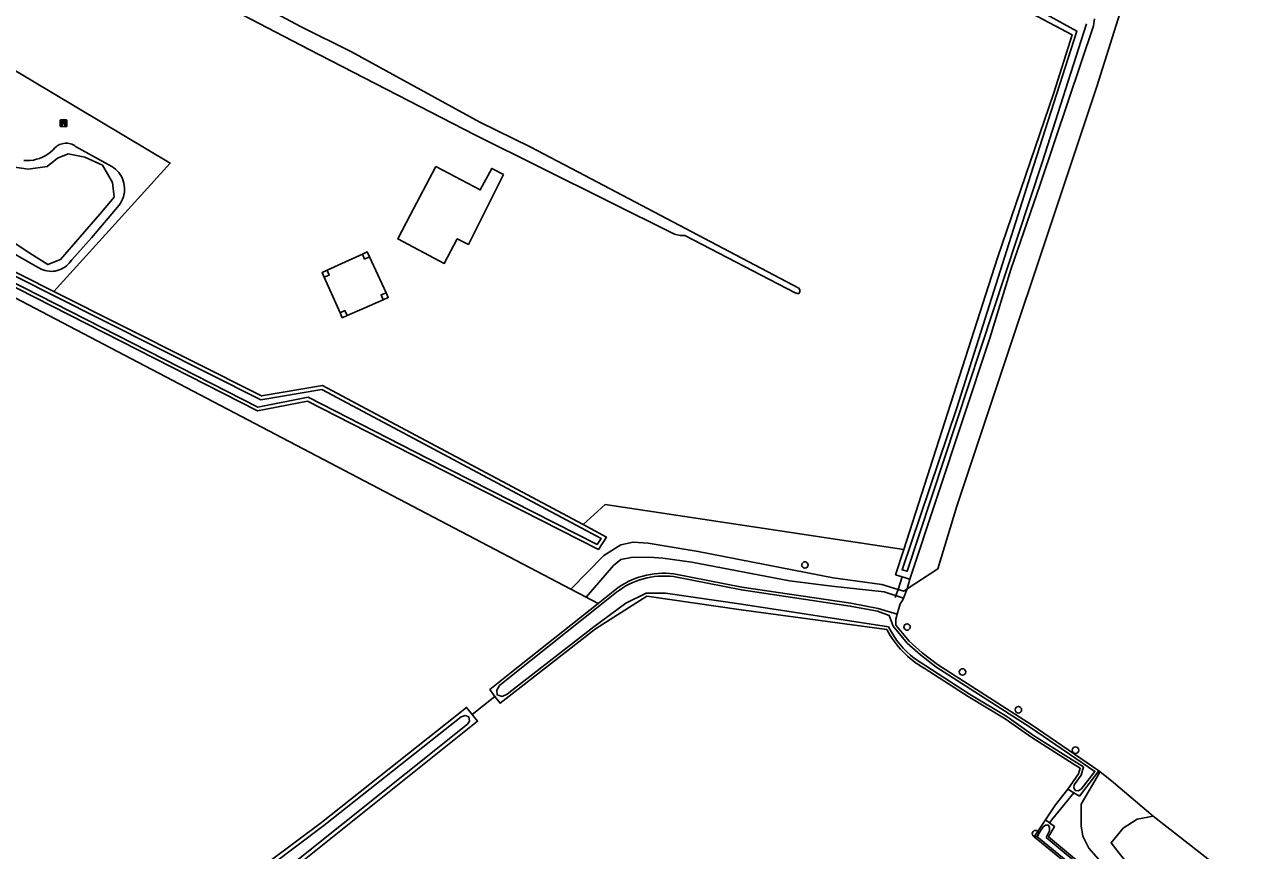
# Model space of a CAD drawing. Extents: x 162880 to 165536, y 384011 to 385179.
# Drawn here: x 164590.7 to 164773.1, y 384798.8 to 384922.8 of the extents above; entities that cross this region are included whole.
import ezdxf

# ---------------------------------------------------------------- set-up
doc = ezdxf.new("R2010")
doc.units = 0
for name, color, linetype in [('IMGEO_Bank', 7, 'Continuous'), ('IMGEO_Boom', 7, 'Continuous'), ('IMGEO_Bouwland', 7, 'Continuous'), ('IMGEO_Duiker', 7, 'Continuous'), ('IMGEO_Grasland_agrarisch', 7, 'Continuous'), ('IMGEO_Grasland_overig', 7, 'Continuous'), ('IMGEO_Groenvoorziening', 7, 'Continuous'), ('IMGEO_Hoogspanningsmast', 7, 'Continuous'), ('IMGEO_Loofbos', 7, 'Continuous'), ('IMGEO_Meer_plas_ven_vijver', 7, 'Continuous'), ('IMGEO_Pand', 7, 'Continuous'), ('IMGEO_Voetpad_onverhard', 7, 'Continuous'), ('IMGEO_Waterloop', 7, 'Continuous')]:
    doc.layers.add(name, color=color, linetype=linetype)

msp = doc.modelspace()

# ---------------------------------------------------------------- linework, layer by layer
at = {"layer": 'IMGEO_Bank'}
for p, q in [((164596.05, 384907.52), (164596.05, 384908.36)), ((164596.05, 384908.36), (164596.05, 384907.52)), ((164596.13, 384908.45), (164596.97, 384908.45)), ((164596.97, 384908.45), (164596.13, 384908.45)), ((164596.36, 384907.95), (164596.36, 384908.06)), ((164596.75, 384907.85), (164596.36, 384907.85)), ((164596.69, 384908.07), (164596.41, 384908.07)), ((164596.41, 384908.06), (164596.41, 384907.95)), ((164596.41, 384907.95), (164596.69, 384907.95)), ((164596.7, 384907.95), (164596.7, 384908.06)), ((164596.74, 384908.06), (164596.74, 384907.95)), ((164597.05, 384908.37), (164597.05, 384907.53)), ((164597.05, 384907.53), (164597.05, 384908.37)), ((164596.98, 384907.45), (164596.14, 384907.45)), ((164596.14, 384907.45), (164596.98, 384907.45))]:
    msp.add_line(p, q, dxfattribs=at)
for points in [[(164596.3, 384907.85), (164596.16, 384907.85), (164596.27, 384907.95), (164596.36, 384907.95)], [(164596.36, 384908.07), (164596.27, 384908.07), (164596.27, 384908.23), (164596.83, 384908.23), (164596.83, 384908.07), (164596.75, 384908.07)], [(164596.35, 384907.84), (164596.35, 384907.63), (164596.31, 384907.63), (164596.31, 384907.84)], [(164596.75, 384907.95), (164596.83, 384907.95), (164596.95, 384907.85), (164596.81, 384907.85)], [(164596.8, 384907.84), (164596.8, 384907.63), (164596.76, 384907.63), (164596.76, 384907.84)]]:
    msp.add_lwpolyline(points, dxfattribs=at)
for centre, radius, start, end in [((164596.13, 384908.37), 0.0779, 92.4484, 184.2845), ((164596.13, 384908.37), 0.0779, 92.4484, 184.2845), ((164596.3, 384907.84), 0.00671, 2.8957, 87.1043), ((164596.36, 384907.84), 0.00671, 92.8957, 177.1043), ((164596.36, 384908.06), 0.00671, 2.8957, 87.1043), ((164596.36, 384907.95), 0.00671, 272.8957, 357.1043), ((164596.41, 384908.06), 0.00671, 92.8957, 177.1043), ((164596.41, 384907.95), 0.00671, 182.8957, 267.1043), ((164596.69, 384908.06), 0.00671, 2.8957, 87.1043), ((164596.69, 384907.95), 0.00671, 272.8957, 357.1043), ((164596.75, 384908.06), 0.00671, 92.8957, 177.1043), ((164596.75, 384907.95), 0.00671, 182.8957, 267.1043), ((164596.75, 384907.84), 0.00671, 2.8957, 87.1043), ((164596.81, 384907.84), 0.00671, 92.8957, 177.1043), ((164596.98, 384908.37), 0.0779, 2.4484, 94.2845), ((164596.98, 384908.37), 0.0779, 2.4484, 94.2845), ((164596.13, 384907.53), 0.0779, 182.4484, 274.2845), ((164596.13, 384907.53), 0.0779, 182.4484, 274.2845), ((164596.98, 384907.53), 0.0779, 272.4484, 4.2845), ((164596.98, 384907.53), 0.0779, 272.4484, 4.2845)]:
    msp.add_arc(centre, radius, start, end, dxfattribs=at)
at = {"layer": 'IMGEO_Boom'}
for centre in [(164707.83, 384841.64), (164723.14, 384832.33), (164731.46, 384825.58), (164739.85, 384819.91), (164748.43, 384813.85), (164742.43, 384801.31)]:
    msp.add_circle(centre, 0.489, dxfattribs=at)
at = {"layer": 'IMGEO_Bouwland'}
for points in [[(164672.7, 384838), (164568.51, 384892.62)], [(164661.3, 384821.92), (164660.54, 384822.94), (164663.79, 384825.53), (164676.77, 384835.87)], [(164657.86, 384819.22), (164661.3, 384821.92)], [(164657.86, 384819.22), (164657.04, 384820.26), (164635.26, 384802.98), (164627.36, 384797.09), (164620.98, 384792.62), (164612.19, 384785.43), (164600.51, 384776.14), (164595.48, 384777.89)]]:
    msp.add_lwpolyline(points, dxfattribs=at)
at = {"layer": 'IMGEO_Duiker'}
for points in [[(164721.38, 384836.76), (164721.48, 384837.06), (164721.79, 384837.97), (164722.43, 384839.86)], [(164657.86, 384819.22), (164661.3, 384821.92)], [(164744.52, 384802.94), (164745.01, 384803.58), (164748.19, 384807.45)]]:
    msp.add_lwpolyline(points, dxfattribs=at)
at = {"layer": 'IMGEO_Grasland_agrarisch'}
for points in [[(164720.12, 384831.96), (164698.26, 384834.89), (164684.09, 384836.98), (164676.39, 384832.04), (164664.8, 384823.02), (164662.07, 384820.89), (164661.3, 384821.92)], [(164721.66, 384834.28), (164721.44, 384833.53), (164721.47, 384832.63), (164723.47, 384830.21), (164725.44, 384828.45), (164727.73, 384826.72), (164741.92, 384817.61), (164751.94, 384810.76)], [(164747.26, 384808.01), (164748.88, 384810.3), (164749.13, 384811.14), (164748.1, 384811.79), (164741.88, 384815.72), (164737.88, 384818.54), (164732.3, 384821.91), (164725.73, 384826.15)], [(164624.15, 384787.62), (164624.99, 384788.33), (164623.11, 384790.23), (164624.88, 384791.5), (164629.69, 384795), (164658.69, 384818.18), (164657.86, 384819.22)], [(164752.1, 384810.63), (164754.11, 384808.99), (164760.1, 384803.94)], [(164780.57, 384769.42), (164772.97, 384775.64), (164742.21, 384800.83), (164743.92, 384803.38)]]:
    msp.add_lwpolyline(points, dxfattribs=at)
msp.add_arc((164732.67, 384838.45), 14.13, 207.3531, 240.5702, dxfattribs=at)
at = {"layer": 'IMGEO_Grasland_overig'}
for points in [[(164800.51, 384946.1), (164779.33, 384954.69), (164773.39, 384955.99), (164769.11, 384955.68), (164765.89, 384954.35), (164763.99, 384951.14), (164759.74, 384939.24), (164751.65, 384913.49), (164730.64, 384850.45), (164727.79, 384841.05), (164723.16, 384838.06)], [(164722.64, 384843.96), (164736.73, 384887.75), (164745.2, 384912.53), (164747.93, 384921.21), (164729.65, 384930.93), (164720.87, 384935.8), (164707.74, 384942.22), (164704.58, 384944.41), (164691.96, 384951.12)], [(164557.85, 384901.44), (164577.75, 384922.75), (164612.57, 384901.97), (164595.1, 384882.7)], [(164751.28, 384923.63), (164751.12, 384922.6), (164747.32, 384911.27), (164743.13, 384898.76), (164738.73, 384885.99), (164735.58, 384875.68), (164723.57, 384839.5)], [(164636.1, 384885.88), (164638.87, 384887.15), (164641.41, 384888.3)], [(164642.47, 384887.9), (164644.96, 384882.52)], [(164638.06, 384879.49), (164635.69, 384884.83)], [(164595.1, 384882.7), (164626.27, 384867.02), (164635.42, 384868.58), (164649.39, 384861.12), (164674.52, 384847.71)], [(164644.53, 384881.46), (164641.67, 384880.2), (164639.11, 384879.08)], [(164674.52, 384847.71), (164677.86, 384850.7), (164722.64, 384843.96)], [(164723.16, 384838.06), (164722.65, 384837.71), (164721.79, 384837.97), (164719.34, 384838.69), (164712.08, 384839.69), (164691.8, 384843.68), (164684.3, 384844.93), (164682.05, 384845.07), (164680.2, 384844.69), (164677.65, 384843.09), (164672.7, 384838)], [(164674.98, 384836.81), (164679.08, 384841.54), (164680.17, 384842.48), (164681.74, 384842.77), (164684.47, 384842.8), (164686.51, 384842.66), (164690.85, 384842.05), (164705.51, 384839.28), (164711.86, 384838.46), (164719.7, 384837.62), (164722.61, 384836.68)], [(164721.66, 384834.28), (164718.79, 384835.11), (164714.69, 384835.89), (164698.36, 384838.32), (164688.15, 384840.32)], [(164723.57, 384839.5), (164723.16, 384838.06)], [(164674.98, 384836.81), (164672.7, 384838)], [(164676.77, 384835.87), (164674.98, 384836.81)], [(164679.29, 384837.88), (164676.77, 384835.87)], [(164722.61, 384836.68), (164722.49, 384836.4), (164722.1, 384835.8), (164721.66, 384834.28)], [(164723.16, 384838.06), (164722.61, 384836.68)], [(164747.26, 384808.01), (164748.19, 384807.45), (164749.02, 384806.96), (164751.94, 384810.76)], [(164752.1, 384810.63), (164752.01, 384810.42), (164749.27, 384805.73), (164749.27, 384802.46), (164749.53, 384800.94), (164750.45, 384799.15), (164753.36, 384795.76), (164757.76, 384791.76), (164767.19, 384784.08), (164788.42, 384766.2), (164804.34, 384753.95), (164810.17, 384750.08), (164813.92, 384747.81), (164817.44, 384745.21), (164827.34, 384737.65), (164831.82, 384733.99), (164835.83, 384730.86), (164837.36, 384729.45), (164837.9, 384728.78), (164838.05, 384728.29), (164838.15, 384727.95), (164838.15, 384727)], [(164751.94, 384810.76), (164752.1, 384810.63)], [(164743.92, 384803.38), (164745.41, 384805.66), (164747.26, 384808.01)], [(164837.69, 384727.79), (164833.8, 384730.41), (164825.05, 384737.04), (164818.1, 384743.18), (164813.96, 384746.34), (164808.29, 384749.21), (164807.08, 384750), (164803.85, 384752.12), (164757.01, 384790.29), (164744.4, 384800.83), (164745.28, 384802.38), (164744.52, 384802.94), (164743.92, 384803.38)]]:
    msp.add_lwpolyline(points, dxfattribs=at)
msp.add_arc((164686.67, 384828.38), 12.03, 82.9277, 127.857, dxfattribs=at)
at = {"layer": 'IMGEO_Groenvoorziening'}
for points in [[(164586.86, 384889.64), (164592.67, 384886.35), (164592.93, 384886.19), (164593.21, 384886.05), (164593.49, 384885.93), (164593.79, 384885.84), (164594.09, 384885.78), (164594.39, 384885.74), (164594.7, 384885.72), (164595.01, 384885.73), (164595.32, 384885.77), (164595.62, 384885.84), (164595.91, 384885.93), (164596.2, 384886.05), (164596.47, 384886.18), (164596.73, 384886.35), (164596.98, 384886.53), (164597.21, 384886.74), (164597.42, 384886.96), (164597.61, 384887.2), (164597.79, 384887.46), (164600.77, 384890.77), (164604.91, 384895.65), (164605.1, 384895.94), (164605.27, 384896.25), (164605.42, 384896.57), (164605.53, 384896.9), (164605.62, 384897.23), (164605.68, 384897.58), (164605.7, 384897.93), (164605.7, 384898.28), (164605.66, 384898.63), (164605.6, 384898.97), (164605.5, 384899.31), (164605.38, 384899.63), (164605.23, 384899.95), (164605.05, 384900.25), (164604.85, 384900.54), (164604.62, 384900.8), (164604.37, 384901.05), (164604.1, 384901.27), (164603.82, 384901.47), (164598.36, 384904.48), (164598.18, 384904.6), (164598, 384904.7), (164597.81, 384904.79), (164597.61, 384904.86), (164597.41, 384904.91), (164597.2, 384904.94), (164596.99, 384904.95), (164596.78, 384904.95), (164596.57, 384904.92), (164596.36, 384904.88), (164596.16, 384904.82), (164595.96, 384904.74), (164595.78, 384904.65), (164595.6, 384904.54), (164595.43, 384904.41), (164595.27, 384904.27), (164594.95, 384903.92), (164594.59, 384903.61), (164594.21, 384903.32), (164593.81, 384903.07), (164593.39, 384902.85), (164592.95, 384902.68), (164592.49, 384902.54), (164592.03, 384902.43), (164591.55, 384902.37), (164591.08, 384902.35), (164590.61, 384902.37)], [(164595.1, 384882.7), (164585.83, 384887.36), (164558.4, 384901.16)], [(164569.08, 384893.61), (164625.65, 384864.77), (164633.19, 384866.23), (164651, 384857.15), (164676.84, 384843.98), (164678.02, 384845.84), (164674.52, 384847.71)], [(164722.64, 384843.96), (164721.43, 384840.18), (164722.43, 384839.86), (164723.57, 384839.5)]]:
    msp.add_lwpolyline(points, dxfattribs=at)
at = {"layer": 'IMGEO_Hoogspanningsmast'}
for points in [[(164641.41, 384888.3), (164642.14, 384888.63), (164642.47, 384887.9)], [(164641.41, 384888.3), (164641.74, 384887.57), (164642.47, 384887.9)], [(164635.69, 384884.83), (164635.36, 384885.56), (164636.1, 384885.88)], [(164635.69, 384884.83), (164636.42, 384885.16), (164636.1, 384885.88)], [(164644.96, 384882.52), (164644.22, 384882.18), (164644.53, 384881.46)], [(164644.96, 384882.52), (164645.28, 384881.78), (164644.53, 384881.46)], [(164639.11, 384879.08), (164638.79, 384879.82), (164638.06, 384879.49)], [(164639.11, 384879.08), (164638.38, 384878.76), (164638.06, 384879.49)]]:
    msp.add_lwpolyline(points, dxfattribs=at)
at = {"layer": 'IMGEO_Loofbos'}
for points in [[(164846.26, 384730.22), (164843.32, 384731.11), (164842.16, 384731.45), (164838.82, 384732.93), (164835.64, 384734.71), (164827.48, 384741.4), (164815.66, 384750.01), (164804.78, 384756.88), (164778.76, 384778.26), (164768.91, 384785.96), (164757.49, 384795.45), (164755.35, 384797.91), (164753.76, 384799.91), (164755.57, 384802.13), (164757.66, 384803.47), (164760.1, 384803.94)], [(164760.1, 384803.94), (164792.03, 384778.95), (164813.9, 384761.07), (164817.51, 384760.18), (164824.77, 384767.33)]]:
    msp.add_lwpolyline(points, dxfattribs=at)
at = {"layer": 'IMGEO_Meer_plas_ven_vijver'}
msp.add_lwpolyline([(164588.89, 384901.43), (164591.27, 384901.06), (164594.08, 384901.47), (164595.64, 384902.71), (164597.25, 384903.36), (164599.73, 384902.85), (164602.39, 384901.66), (164603.91, 384899.08), (164604.17, 384896.84), (164601.98, 384894.3), (164596.1, 384887.5), (164594.2, 384886.73), (164591.5, 384888.47), (164586.73, 384891.54)], dxfattribs=at)
at = {"layer": 'IMGEO_Pand'}
msp.add_lwpolyline([(164652.45, 384901.46), (164659.1, 384897.94), (164660.82, 384901.18), (164662.58, 384900.25), (164657.33, 384889.76), (164655.64, 384890.6), (164653.68, 384886.9), (164646.7, 384890.6), (164648.57, 384894.14), (164652.45, 384901.46)], dxfattribs=at)
at = {"layer": 'IMGEO_Voetpad_onverhard'}
msp.add_lwpolyline([(164573.75, 384952.75), (164597.73, 384940.18), (164608.3, 384935.07), (164617.97, 384930.06), (164632.12, 384922.5), (164639.75, 384918.69), (164659.03, 384908.12), (164666.57, 384904.42), (164674.78, 384900.1), (164706.91, 384883.22), (164707.05, 384882.96), (164707.05, 384882.65), (164706.9, 384882.42), (164706.65, 384882.42), (164706.37, 384882.5), (164689.82, 384891.08), (164689.11, 384891.08), (164688.24, 384891.31), (164658.3, 384906.22), (164633.4, 384919.04), (164614.56, 384928.89), (164604.86, 384934.31), (164591.39, 384940.94), (164572.86, 384950.25)], dxfattribs=at)
at = {"layer": 'IMGEO_Waterloop'}
for points in [[(164750.06, 384922.86), (164743.43, 384902.05), (164723.17, 384840.69), (164722.4, 384840.91), (164730.6, 384865.23), (164741.7, 384900.27), (164748.62, 384921.8), (164708.62, 384943.83), (164691.77, 384952.73), (164690.06, 384953.15), (164687.68, 384952.55), (164685.98, 384951.83), (164677.38, 384955.41), (164644.36, 384972.85), (164586.11, 385005.79)], [(164649.13, 384860.63), (164635.32, 384868), (164626.18, 384866.44), (164594.85, 384882.2), (164585.58, 384886.87), (164558.62, 384900.43), (164558.23, 384899.77), (164563.24, 384897.21), (164569.34, 384894.1), (164625.73, 384865.35), (164633.27, 384866.81), (164651.25, 384857.65), (164676.64, 384844.7), (164677.23, 384845.64), (164674.25, 384847.23), (164649.13, 384860.63)], [(164688.1, 384839.9), (164698.29, 384837.9), (164714.62, 384835.47), (164718.69, 384834.7), (164720.47, 384834.05), (164721.05, 384832.47), (164723.17, 384829.92), (164725.18, 384828.13), (164727.49, 384826.37), (164741.69, 384817.26), (164751.33, 384810.66), (164749.29, 384808.01), (164748.85, 384807.75), (164748.4, 384807.81), (164748.18, 384808.24), (164748.24, 384808.66), (164749.27, 384810.11), (164749.62, 384811.33), (164748.32, 384812.15), (164742.11, 384816.06), (164738.11, 384818.89), (164732.52, 384822.26), (164725.96, 384826.5), (164724.28, 384827.61)], [(164720.38, 384832.35), (164698.31, 384835.76), (164686.88, 384837.42), (164684, 384837.41), (164680.94, 384835.91), (164676.14, 384832.38), (164664.55, 384823.35), (164663.14, 384822.25), (164662.39, 384821.91), (164661.63, 384822.17), (164661.56, 384822.85), (164661.96, 384823.54), (164664.05, 384825.2), (164677.03, 384835.54), (164679.53, 384837.54)], [(164627.71, 384796.6), (164635.62, 384802.51), (164656.24, 384818.86), (164656.82, 384819.03)], [(164656.82, 384819.03), (164657.39, 384818.84), (164657.47, 384818.19), (164657.18, 384817.74), (164629.33, 384795.47)], [(164837.2, 384723.92), (164836.63, 384723.5), (164821.14, 384709.96), (164810.47, 384699.76), (164810.01, 384699.98), (164809.67, 384700.94), (164812.16, 384703.31), (164824.88, 384715.28), (164836.18, 384726.29), (164815, 384744.31), (164811.26, 384746.85), (164806.57, 384749.07), (164804.89, 384750.25), (164801.8, 384752.43), (164780.77, 384769.66), (164773.17, 384775.88), (164742.63, 384800.89), (164743.58, 384802.32), (164743.94, 384802.59), (164744.39, 384802.56), (164744.54, 384802.2), (164744.55, 384801.72), (164744.01, 384800.75)], [(164744.01, 384800.75), (164756.82, 384790.05), (164803.67, 384751.87), (164806.92, 384749.74), (164808.13, 384748.94), (164813.79, 384746.08), (164817.9, 384742.95), (164824.85, 384736.8), (164833.61, 384730.16), (164837.47, 384727.57)]]:
    msp.add_lwpolyline(points, dxfattribs=at)
for centre, radius, start, end in [((164686.67, 384828.37), 11.62, 82.939, 127.9014), ((164732.87, 384838.67), 14.01, 206.8396, 232.1672)]:
    msp.add_arc(centre, radius, start, end, dxfattribs=at)

doc.saveas('drawing.dxf')
